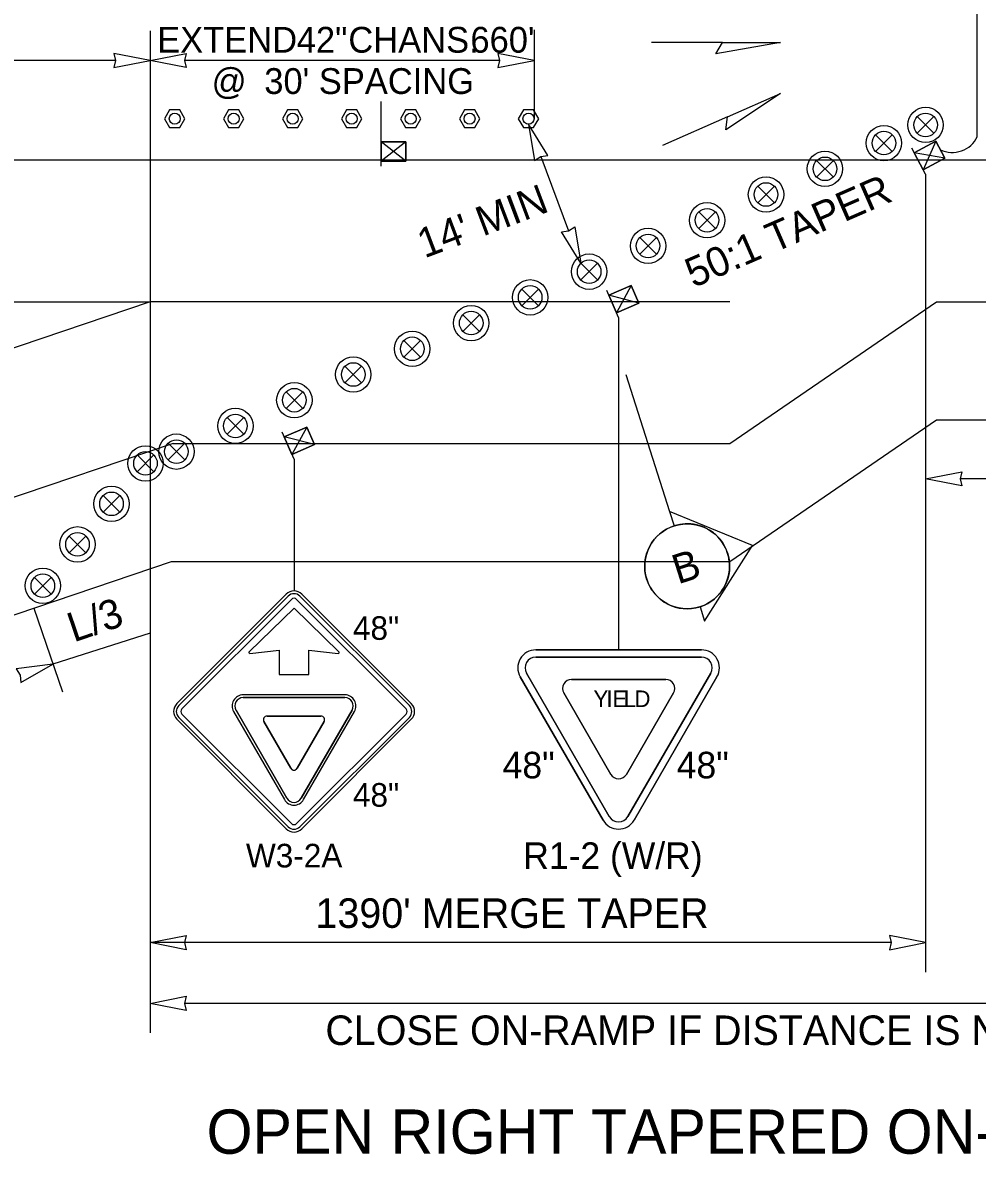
# Model space of a CAD drawing. Extents: x 99999 to 100116, y 99995 to 100013.
# Drawn here: x 100070.257 to 100072.847, y 100004.799 to 100007.868 of the extents above; entities that cross this region are included whole.
import ezdxf

# ---------------------------------------------------------------- set-up
doc = ezdxf.new("R2010")
doc.units = 0
for name, color, linetype in [('RD_MK_LineEdgeYellow', 7, 'Continuous'), ('RD_MK_LineLane', 7, 'Continuous'), ('SH_DE_DetailHeading2Text', 7, 'Continuous'), ('SH_GI_SectionCut', 7, 'Continuous'), ('TR_SN_ConstructionSigns', 7, 'Continuous'), ('TR_WZ_PortableSignMount5ftMinBlk-Org', 7, 'Continuous'), ('TR_WZ_PortableSignMount5ftMinRed-Wht', 7, 'Continuous'), ('TR_WZ_TallChanDevice', 7, 'Continuous'), ('TR_WZ_TrafficSafetyDrum', 7, 'Continuous'), ('TR_WZ_WorkZoneDetails', 7, 'Continuous'), ('TR_WZ_WorkZoneTextCurrent', 7, 'Continuous')]:
    doc.layers.add(name, color=color, linetype=linetype)

msp = doc.modelspace()

# ---------------------------------------------------------------- linework, layer by layer
at = {"layer": 'RD_MK_LineEdgeYellow'}
for p, q in [((100072.1758, 100006.7269), (100072.7368, 100007.1109)), ((100072.7368, 100007.1109), (100075.43, 100007.1109)), ((100070.6655, 100006.7269), (100068.195, 100005.8927)), ((100070.6655, 100006.7269), (100072.1758, 100006.7269))]:
    msp.add_line(p, q, dxfattribs=at)
at = {"layer": 'RD_MK_LineLane'}
for points in [[(100075.43, 100007.4949), (100068.195, 100007.4949)], [(100072.1758, 100007.1109), (100070.6024, 100007.1109)], [(100072.1758, 100007.1109), (100070.6024, 100007.1109)]]:
    msp.add_lwpolyline(points, dxfattribs=at)
at = {"layer": 'SH_GI_SectionCut'}
for p, q in [((100071.8937, 100006.9137), (100072.0124, 100006.5422)), ((100072.0124, 100006.5422), (100072.0248, 100006.5034)), ((100072.2371, 100006.4503), (100072.0124, 100006.5422)), ((100072.1073, 100006.2451), (100072.2371, 100006.4503)), ((100072.0949, 100006.2839), (100072.1073, 100006.2451))]:
    msp.add_line(p, q, dxfattribs=at)
msp.add_circle((100072.0599, 100006.3937), 0.1152, dxfattribs=at)
for start, end in [(17.7228, 287.7205), (287.7205, 107.725), (287.7205, 17.7228)]:
    msp.add_arc((100072.0599, 100006.3937), 0.1152, start, end, dxfattribs=at)
at = {"layer": 'TR_SN_ConstructionSigns'}
for p, q in [((100070.9719, 100006.3181), (100070.6749, 100006.0211)), ((100070.9772, 100006.3128), (100070.6802, 100006.0158)), ((100070.689, 100006.007), (100070.986, 100006.304)), ((100071.0002, 100006.304), (100071.2971, 100006.007)), ((100071.306, 100006.0158), (100071.009, 100006.3128)), ((100071.3113, 100006.0211), (100071.0143, 100006.3181)), ((100070.9931, 100006.2799), (100070.8713, 100006.1617)), ((100071.1148, 100006.1617), (100070.9931, 100006.2799)), ((100070.8733, 100006.1574), (100070.9531, 100006.1658)), ((100070.9531, 100006.1658), (100070.9531, 100006.0999)), ((100071.0331, 100006.0999), (100071.0331, 100006.1658)), ((100071.0331, 100006.1658), (100071.1128, 100006.1574)), ((100072.0987, 100006.1669), (100071.6491, 100006.1669)), ((100071.6491, 100006.1475), (100071.6491, 100006.1476)), ((100071.6491, 100006.1476), (100071.8739, 100006.1476)), ((100071.8739, 100006.1476), (100071.6491, 100006.1476)), ((100071.6491, 100006.1476), (100071.6491, 100006.1475)), ((100070.9531, 100006.0999), (100071.0331, 100006.0999)), ((100071.8317, 100005.7052), (100071.6069, 100006.0939)), ((100071.6069, 100006.0939), (100071.8317, 100005.7052)), ((100071.8486, 100005.715), (100071.6238, 100006.1036)), ((100071.6238, 100006.1036), (100071.8486, 100005.715)), ((100071.8739, 100006.0867), (100071.7461, 100006.0867)), ((100071.7461, 100006.0867), (100071.8739, 100006.0867)), ((100072.0017, 100006.0867), (100071.8739, 100006.0867)), ((100071.8739, 100006.0867), (100072.0017, 100006.0867)), ((100072.124, 100006.1036), (100071.8992, 100005.715)), ((100071.8992, 100005.715), (100072.124, 100006.1036)), ((100072.1408, 100006.0939), (100071.916, 100005.7052)), ((100071.916, 100005.7052), (100072.1408, 100006.0939)), ((100071.725, 100006.0502), (100071.8528, 100005.8293)), ((100071.8528, 100005.8293), (100071.725, 100006.0502)), ((100071.895, 100005.8293), (100072.0228, 100006.0502)), ((100072.0228, 100006.0502), (100071.895, 100005.8293)), ((100071.1311, 100006.0449), (100070.855, 100006.0449)), ((100070.855, 100006.0374), (100071.1311, 100006.0374)), ((100071.1311, 100006.0374), (100070.855, 100006.0374)), ((100070.986, 100005.6959), (100070.689, 100005.9929)), ((100070.8291, 100005.9999), (100070.9671, 100005.7608)), ((100070.9736, 100005.7646), (100070.8356, 100006.0037)), ((100070.8356, 100006.0037), (100070.9736, 100005.7646)), ((100071.0662, 100005.9874), (100070.92, 100005.9874)), ((100070.92, 100005.9874), (100071.0662, 100005.9874)), ((100071.2971, 100005.9929), (100071.0002, 100005.6959)), ((100071.1506, 100006.0037), (100071.0126, 100005.7646)), ((100071.0126, 100005.7646), (100071.1506, 100006.0037)), ((100071.0191, 100005.7608), (100071.1571, 100005.9999)), ((100070.6749, 100005.9787), (100070.9719, 100005.6817)), ((100070.6802, 100005.984), (100070.9772, 100005.687)), ((100070.9113, 100005.9724), (100070.9844, 100005.8458)), ((100070.9844, 100005.8458), (100070.9113, 100005.9724)), ((100071.0017, 100005.8458), (100071.0748, 100005.9724)), ((100071.0748, 100005.9724), (100071.0017, 100005.8458)), ((100071.009, 100005.687), (100071.306, 100005.984)), ((100071.0143, 100005.6817), (100071.3113, 100005.9787))]:
    msp.add_line(p, q, dxfattribs=at)
for points in [[(100071.6491, 100006.1669), (100072.0987, 100006.1669)], [(100071.8739, 100006.1476), (100072.0987, 100006.1476), (100072.0987, 100006.1475)], [(100072.0987, 100006.1475), (100072.0987, 100006.1476), (100071.8739, 100006.1476)]]:
    msp.add_lwpolyline(points, dxfattribs=at)
for centre, radius, start, end in [((100070.9931, 100006.2969), 0.03, 45, 135), ((100070.9931, 100006.2969), 0.0225, 45, 135), ((100070.9931, 100006.2969), 0.01, 45, 135), ((100070.8731, 100006.1599), 0.0025, 134.1559, 275.9533), ((100071.1131, 100006.1599), 0.0025, 264.0467, 45.8441), ((100071.6491, 100006.1182), 0.0487, 90, 210.0517), ((100071.6491, 100006.1182), 0.0487, 90, 210.0517), ((100071.6491, 100006.1182), 0.0292, 90, 210.0517), ((100071.6491, 100006.1182), 0.0292, 90, 210.0517), ((100072.0987, 100006.1182), 0.0487, 329.9522, 90), ((100072.0987, 100006.1182), 0.0487, 329.9522, 90), ((100072.0987, 100006.1182), 0.0292, 329.9522, 90), ((100072.0987, 100006.1182), 0.0292, 329.9522, 90), ((100071.7461, 100006.0624), 0.0244, 90, 210.0513), ((100071.7461, 100006.0624), 0.0244, 90, 210.0513), ((100072.0017, 100006.0624), 0.0244, 329.9514, 90), ((100072.0017, 100006.0624), 0.0244, 329.9514, 90), ((100070.6961, 100005.9999), 0.03, 135, 225), ((100070.6961, 100005.9999), 0.0225, 135, 225), ((100070.855, 100006.0149), 0.03, 90, 210), ((100070.855, 100006.0149), 0.0225, 90, 210), ((100070.855, 100006.0149), 0.0225, 90, 210), ((100071.1311, 100006.0149), 0.03, 330, 90), ((100071.1311, 100006.0149), 0.0225, 330, 90), ((100071.1311, 100006.0149), 0.0225, 330, 90), ((100071.2901, 100005.9999), 0.0225, 315, 45), ((100071.2901, 100005.9999), 0.03, 315, 45), ((100070.6961, 100005.9999), 0.01, 135, 225), ((100070.92, 100005.9774), 0.01, 90, 210), ((100070.92, 100005.9774), 0.01, 90, 210), ((100071.0662, 100005.9774), 0.01, 330, 90), ((100071.0662, 100005.9774), 0.01, 330, 90), ((100071.2901, 100005.9999), 0.01, 315, 45), ((100070.9931, 100005.8508), 0.01, 210, 330), ((100070.9931, 100005.8508), 0.01, 210, 330), ((100071.8739, 100005.8415), 0.0244, 210.0519, 329.9525), ((100071.8739, 100005.8415), 0.0244, 210.0519, 329.9525), ((100070.9931, 100005.7758), 0.03, 210, 330), ((100070.9931, 100005.7758), 0.0225, 210, 330), ((100070.9931, 100005.7758), 0.0225, 210, 330), ((100071.8739, 100005.7296), 0.0292, 210.0518, 329.9516), ((100071.8739, 100005.7296), 0.0292, 210.0518, 329.9516), ((100070.9931, 100005.7029), 0.03, 225, 315), ((100070.9931, 100005.7029), 0.0225, 225, 315), ((100070.9931, 100005.7029), 0.01, 225, 315), ((100071.8739, 100005.7296), 0.0487, 210.0518, 329.9516), ((100071.8739, 100005.7296), 0.0487, 210.0518, 329.9516)]:
    msp.add_arc(centre, radius, start, end, dxfattribs=at)
at = {"layer": 'TR_WZ_PortableSignMount5ftMinBlk-Org'}
for p, q in [((100071.2294, 100007.4789), (100071.2294, 100007.5589)), ((100071.2961, 100007.5449), (100071.2294, 100007.4929)), ((100071.2961, 100007.4929), (100071.2294, 100007.5449)), ((100072.7069, 100007.4571), (100072.6695, 100007.5279)), ((100072.735, 100007.5467), (100072.7003, 100007.4695)), ((100071.2627, 100007.5189), (100071.2627, 100007.5189)), ((100071.2628, 100007.519), (100071.2628, 100007.519)), ((100072.7593, 100007.5007), (100072.6761, 100007.5155)), ((100072.7177, 100007.5081), (100072.7177, 100007.5081)), ((100072.7178, 100007.5082), (100072.7178, 100007.5082)), ((100070.9931, 100006.6844), (100070.9611, 100006.7577)), ((100071.0279, 100006.7715), (100070.9875, 100006.6972)), ((100071.0486, 100006.7239), (100070.9667, 100006.7449)), ((100071.0077, 100006.7344), (100071.0077, 100006.7344)), ((100071.0078, 100006.7345), (100071.0078, 100006.7345))]:
    msp.add_line(p, q, dxfattribs=at)
for points in [[(100071.2961, 100007.5449), (100071.2961, 100007.4929), (100071.2294, 100007.4929), (100071.2294, 100007.5449)], [(100071.2294, 100007.4929), (100071.2961, 100007.4929), (100071.2961, 100007.5449), (100071.2294, 100007.5449)], [(100072.735, 100007.5467), (100072.7593, 100007.5007), (100072.7003, 100007.4695), (100072.6761, 100007.5155)], [(100072.7003, 100007.4695), (100072.7593, 100007.5007), (100072.735, 100007.5467), (100072.6761, 100007.5155)], [(100071.0279, 100006.7715), (100071.0486, 100006.7239), (100070.9875, 100006.6972), (100070.9667, 100006.7449)], [(100070.9875, 100006.6972), (100071.0486, 100006.7239), (100071.0279, 100006.7715), (100070.9667, 100006.7449)]]:
    msp.add_lwpolyline(points, close=True, dxfattribs=at)
at = {"layer": 'TR_WZ_PortableSignMount5ftMinRed-Wht'}
for p, q in [((100071.9083, 100007.1554), (100071.868, 100007.0811)), ((100071.8736, 100007.0683), (100071.8416, 100007.1416)), ((100071.9291, 100007.1078), (100071.8472, 100007.1287)), ((100071.8881, 100007.1183), (100071.8881, 100007.1183)), ((100071.8882, 100007.1184), (100071.8882, 100007.1184))]:
    msp.add_line(p, q, dxfattribs=at)
for points in [[(100071.9083, 100007.1554), (100071.9291, 100007.1078), (100071.868, 100007.0811), (100071.8472, 100007.1287)], [(100071.868, 100007.0811), (100071.9291, 100007.1078), (100071.9083, 100007.1554), (100071.8472, 100007.1287)]]:
    msp.add_lwpolyline(points, close=True, dxfattribs=at)
at = {"layer": 'TR_WZ_TallChanDevice'}
for points in [[(100070.6833, 100007.6319), (100070.6555, 100007.6319), (100070.6417, 100007.6079), (100070.6555, 100007.5839), (100070.6833, 100007.5839), (100070.6971, 100007.6079)], [(100070.8433, 100007.6319), (100070.8155, 100007.6319), (100070.8017, 100007.6079), (100070.8155, 100007.5839), (100070.8433, 100007.5839), (100070.8571, 100007.6079)], [(100071.0033, 100007.6319), (100070.9755, 100007.6319), (100070.9617, 100007.6079), (100070.9755, 100007.5839), (100071.0033, 100007.5839), (100071.0171, 100007.6079)], [(100071.1633, 100007.6319), (100071.1355, 100007.6319), (100071.1217, 100007.6079), (100071.1355, 100007.5839), (100071.1633, 100007.5839), (100071.1771, 100007.6079)], [(100071.3233, 100007.6319), (100071.2955, 100007.6319), (100071.2817, 100007.6079), (100071.2955, 100007.5839), (100071.3233, 100007.5839), (100071.3371, 100007.6079)], [(100071.4833, 100007.6319), (100071.4555, 100007.6319), (100071.4417, 100007.6079), (100071.4555, 100007.5839), (100071.4833, 100007.5839), (100071.4971, 100007.6079)], [(100071.6433, 100007.6319), (100071.6155, 100007.6319), (100071.6017, 100007.6079), (100071.6155, 100007.5839), (100071.6433, 100007.5839), (100071.6571, 100007.6079)]]:
    msp.add_lwpolyline(points, close=True, dxfattribs=at)
for points in [[(100070.6833, 100007.6319), (100070.6555, 100007.6319), (100070.6417, 100007.6079), (100070.6555, 100007.5839), (100070.6833, 100007.5839), (100070.6971, 100007.6079), (100070.6833, 100007.6319)], [(100070.8433, 100007.6319), (100070.8155, 100007.6319), (100070.8017, 100007.6079), (100070.8155, 100007.5839), (100070.8433, 100007.5839), (100070.8571, 100007.6079), (100070.8433, 100007.6319)], [(100071.0033, 100007.6319), (100070.9755, 100007.6319), (100070.9617, 100007.6079), (100070.9755, 100007.5839), (100071.0033, 100007.5839), (100071.0171, 100007.6079), (100071.0033, 100007.6319)], [(100071.1633, 100007.6319), (100071.1355, 100007.6319), (100071.1217, 100007.6079), (100071.1355, 100007.5839), (100071.1633, 100007.5839), (100071.1771, 100007.6079), (100071.1633, 100007.6319)], [(100071.3233, 100007.6319), (100071.2955, 100007.6319), (100071.2817, 100007.6079), (100071.2955, 100007.5839), (100071.3233, 100007.5839), (100071.3371, 100007.6079), (100071.3233, 100007.6319)], [(100071.4833, 100007.6319), (100071.4555, 100007.6319), (100071.4417, 100007.6079), (100071.4555, 100007.5839), (100071.4833, 100007.5839), (100071.4971, 100007.6079), (100071.4833, 100007.6319)], [(100071.6433, 100007.6319), (100071.6155, 100007.6319), (100071.6017, 100007.6079), (100071.6155, 100007.5839), (100071.6433, 100007.5839), (100071.6571, 100007.6079), (100071.6433, 100007.6319)]]:
    msp.add_lwpolyline(points, dxfattribs=at)
for centre in [(100070.6694, 100007.6079), (100070.8294, 100007.6079), (100070.9894, 100007.6079), (100071.1494, 100007.6079), (100071.3094, 100007.6079), (100071.4694, 100007.6079), (100071.6294, 100007.6079)]:
    msp.add_circle(centre, 0.015, dxfattribs=at)
at = {"layer": 'TR_WZ_TrafficSafetyDrum'}
for p, q in [((100072.6843, 100007.6135), (100072.7295, 100007.5683)), ((100072.7295, 100007.6135), (100072.6843, 100007.5683)), ((100072.5713, 100007.5643), (100072.6166, 100007.519)), ((100072.6166, 100007.5643), (100072.5713, 100007.519)), ((100072.4113, 100007.4946), (100072.4566, 100007.4493)), ((100072.4566, 100007.4946), (100072.4113, 100007.4493)), ((100072.2513, 100007.4248), (100072.2966, 100007.3796)), ((100072.2966, 100007.4248), (100072.2513, 100007.3796)), ((100072.0913, 100007.3551), (100072.1366, 100007.3098)), ((100072.1366, 100007.3551), (100072.0913, 100007.3098)), ((100071.9313, 100007.2853), (100071.9766, 100007.2401)), ((100071.9766, 100007.2853), (100071.9313, 100007.2401)), ((100071.7713, 100007.2156), (100071.8166, 100007.1703)), ((100071.8166, 100007.2156), (100071.7713, 100007.1703)), ((100071.6113, 100007.1458), (100071.6566, 100007.1006)), ((100071.6566, 100007.1458), (100071.6113, 100007.1006)), ((100071.4513, 100007.0761), (100071.4966, 100007.0308)), ((100071.4966, 100007.0761), (100071.4513, 100007.0308)), ((100071.2913, 100007.0063), (100071.3366, 100006.9611)), ((100071.3366, 100007.0063), (100071.2913, 100006.9611)), ((100071.1313, 100006.9366), (100071.1766, 100006.8913)), ((100071.1766, 100006.9366), (100071.1313, 100006.8913)), ((100070.9713, 100006.8669), (100071.0166, 100006.8216)), ((100071.0166, 100006.8669), (100070.9713, 100006.8216)), ((100070.8113, 100006.7971), (100070.8566, 100006.7519)), ((100070.8566, 100006.7971), (100070.8113, 100006.7519)), ((100070.6513, 100006.7274), (100070.6966, 100006.6821)), ((100070.6966, 100006.7274), (100070.6513, 100006.6821)), ((100070.5673, 100006.6956), (100070.6125, 100006.6503)), ((100070.6125, 100006.6956), (100070.5673, 100006.6503)), ((100070.4751, 100006.5857), (100070.5203, 100006.5404)), ((100070.5203, 100006.5857), (100070.4751, 100006.5404)), ((100070.3829, 100006.4758), (100070.4281, 100006.4306)), ((100070.4281, 100006.4758), (100070.3829, 100006.4306)), ((100070.2886, 100006.3636), (100070.3339, 100006.3183)), ((100070.3339, 100006.3636), (100070.2886, 100006.3183))]:
    msp.add_line(p, q, dxfattribs=at)
for centre, radius in [((100072.7069, 100007.5909), 0.048), ((100072.7069, 100007.5909), 0.048), ((100072.7069, 100007.5909), 0.032), ((100072.5939, 100007.5417), 0.048), ((100072.5939, 100007.5417), 0.048), ((100072.5939, 100007.5417), 0.032), ((100072.4339, 100007.4719), 0.048), ((100072.4339, 100007.4719), 0.048), ((100072.4339, 100007.4719), 0.032), ((100072.2739, 100007.4022), 0.048), ((100072.2739, 100007.4022), 0.048), ((100072.2739, 100007.4022), 0.032), ((100072.1139, 100007.3324), 0.048), ((100072.1139, 100007.3324), 0.048), ((100072.1139, 100007.3324), 0.032), ((100071.9539, 100007.2627), 0.048), ((100071.9539, 100007.2627), 0.048), ((100071.9539, 100007.2627), 0.032), ((100071.7939, 100007.1929), 0.048), ((100071.7939, 100007.1929), 0.048), ((100071.7939, 100007.1929), 0.032), ((100071.6339, 100007.1232), 0.048), ((100071.6339, 100007.1232), 0.048), ((100071.6339, 100007.1232), 0.032), ((100071.4739, 100007.0535), 0.048), ((100071.4739, 100007.0535), 0.048), ((100071.4739, 100007.0535), 0.032), ((100071.3139, 100006.9837), 0.048), ((100071.3139, 100006.9837), 0.048), ((100071.3139, 100006.9837), 0.032), ((100071.1539, 100006.914), 0.048), ((100071.1539, 100006.914), 0.048), ((100071.1539, 100006.914), 0.032), ((100070.9939, 100006.8442), 0.048), ((100070.9939, 100006.8442), 0.048), ((100070.9939, 100006.8442), 0.032), ((100070.8339, 100006.7745), 0.048), ((100070.8339, 100006.7745), 0.048), ((100070.8339, 100006.7745), 0.032), ((100070.6739, 100006.7047), 0.048), ((100070.6739, 100006.7047), 0.048), ((100070.6739, 100006.7047), 0.032), ((100070.5899, 100006.6729), 0.048), ((100070.5899, 100006.6729), 0.048), ((100070.5899, 100006.6729), 0.032), ((100070.4977, 100006.5631), 0.048), ((100070.4977, 100006.5631), 0.048), ((100070.4977, 100006.5631), 0.032), ((100070.4055, 100006.4532), 0.048), ((100070.4055, 100006.4532), 0.048), ((100070.4055, 100006.4532), 0.032), ((100070.3113, 100006.3409), 0.048), ((100070.3113, 100006.3409), 0.048), ((100070.3113, 100006.3409), 0.032)]:
    msp.add_circle(centre, radius, dxfattribs=at)
at = {"layer": 'TR_WZ_WorkZoneDetails'}
for p, q in [((100072.8472, 100007.559), (100072.8472, 100008.6028)), ((100070.6024, 100007.8459), (100070.6024, 100005.1282)), ((100071.6444, 100007.8493), (100071.6444, 100007.6079)), ((100072.1559, 100007.8149), (100071.9631, 100007.8149)), ((100070.5087, 100007.7659), (100068.2887, 100007.7659)), ((100071.5507, 100007.7659), (100070.6962, 100007.7659)), ((100071.2294, 100007.5589), (100071.2294, 100007.6549)), ((100072.1692, 100007.6129), (100071.9927, 100007.5353)), ((100071.6624, 100007.5051), (100071.7383, 100007.3033)), ((100072.7069, 100007.4571), (100072.7069, 100005.2929)), ((100069.2533, 100007.1109), (100070.6024, 100007.1109)), ((100070.6024, 100007.1109), (100069.2943, 100006.6692)), ((100071.8736, 100007.0683), (100071.8739, 100006.1669)), ((100072.1758, 100006.4069), (100072.7368, 100006.7909)), ((100072.7368, 100006.7909), (100075.43, 100006.7909)), ((100070.9931, 100006.6844), (100070.9931, 100006.3269)), ((100073.5977, 100006.6309), (100072.8006, 100006.6309)), ((100068.195, 100005.5689), (100070.6601, 100006.4069)), ((100070.6601, 100006.4069), (100072.1758, 100006.4069)), ((100070.6601, 100006.4069), (100072.1758, 100006.4069)), ((100070.2871, 100006.2801), (100070.3643, 100006.0529)), ((100070.6024, 100006.2119), (100070.3386, 100006.1286)), ((100072.6131, 100005.3729), (100070.6024, 100005.3729)), ((100074.3691, 100005.2082), (100070.6962, 100005.2082))]:
    msp.add_line(p, q, dxfattribs=at)
for points in [[(100072.3132, 100007.8149), (100072.1381, 100007.7841), (100072.1559, 100007.8149)], [(100070.6024, 100007.7659), (100070.5041, 100007.7851), (100070.5087, 100007.7659), (100070.5041, 100007.7466)], [(100070.6024, 100007.7659), (100070.7007, 100007.7851), (100070.6962, 100007.7659), (100070.7007, 100007.7466)], [(100071.6444, 100007.7659), (100071.5462, 100007.7851), (100071.5507, 100007.7659), (100071.5462, 100007.7466)], [(100072.3132, 100007.6762), (100072.1653, 100007.5775), (100072.1692, 100007.6129)], [(100071.6294, 100007.5928), (100071.646, 100007.4941), (100071.6624, 100007.5051), (100071.682, 100007.5076)], [(100071.7713, 100007.2156), (100071.7187, 100007.3008), (100071.7383, 100007.3033), (100071.7547, 100007.3144)], [(100072.7069, 100006.6309), (100072.8052, 100006.6502), (100072.8006, 100006.6309), (100072.8052, 100006.6116)], [(100070.3386, 100006.1286), (100070.2393, 100006.1152), (100070.2498, 100006.0985), (100070.2517, 100006.0787)], [(100070.6024, 100005.3729), (100070.7007, 100005.3922), (100070.6962, 100005.3729), (100070.7007, 100005.3537)], [(100072.7069, 100005.3729), (100072.6086, 100005.3922), (100072.6131, 100005.3729), (100072.6086, 100005.3537)], [(100070.6024, 100005.2082), (100070.7007, 100005.2275), (100070.6962, 100005.2082), (100070.7007, 100005.1889)]]:
    msp.add_lwpolyline(points, close=True, dxfattribs=at)
msp.add_arc((100072.7795, 100007.5913), 0.075, 244.4762, 334.4816, dxfattribs=at)

# ---------------------------------------------------------------- texts
at = {"layer": 'SH_DE_DetailHeading2Text'}
msp.add_text('OPEN RIGHT TAPERED ON-RAMP DETAIL', height=0.12, rotation=360, dxfattribs=at).set_placement((100070.7557, 100004.8003))
at = {"layer": 'SH_GI_SectionCut'}
msp.add_text('B', height=0.08, rotation=17.7128, dxfattribs=at).set_placement((100072.035, 100006.3444))
at = {"layer": 'TR_SN_ConstructionSigns'}
for s, height, p in [('48"', 0.064, (100071.1529, 100006.1942)), ('48"', 0.072, (100072.0316, 100005.8185)), ('48"', 0.064, (100071.1529, 100005.7416)), ('R1-2 (W/R)', 0.072, (100071.6151, 100005.5729)), ('W3-2A', 0.064, (100070.8627, 100005.5769))]:
    msp.add_text(s, height=height, rotation=360, dxfattribs=at).set_placement(p)
for s, height, p in [('Y', 0.045, (100071.8057, 100006.0119)), ('I', 0.045, (100071.8408, 100006.0119)), ('E', 0.045, (100071.857, 100006.0119)), ('L', 0.045, (100071.8876, 100006.0119)), ('D', 0.045, (100071.9168, 100006.0119)), ('48"', 0.072, (100071.5592, 100005.8185))]:
    msp.add_text(s, height=height, dxfattribs=at).set_placement(p)
at = {"layer": 'TR_WZ_WorkZoneTextCurrent'}
for s, height, p in [('42"', 0.07, (100071.0004, 100007.7869)), ('CHANS.', 0.07, (100071.1405, 100007.7869)), ("660'", 0.07, (100071.4717, 100007.7869)), ('EXTEND', 0.07, (100070.6217, 100007.7869)), ('@', 0.07, (100070.7695, 100007.6749)), ("30' SPACING", 0.07, (100070.9123, 100007.6749)), ("1390' MERGE TAPER", 0.08, (100071.0513, 100005.4129)), ('CLOSE ON-RAMP IF DISTANCE IS NOT AVAILABLE', 0.08, (100071.0782, 100005.0953))]:
    msp.add_text(s, height=height, dxfattribs=at).set_placement(p)
for s, rotation, p in [("14' MIN", 20.6124, (100071.3471, 100007.2286)), ('50:1 TAPER', 23.5731, (100072.0771, 100007.1481)), ('L/3', 18.775, (100070.3951, 100006.1869))]:
    msp.add_text(s, height=0.08, rotation=rotation, dxfattribs=at).set_placement(p)

doc.saveas('drawing.dxf')
